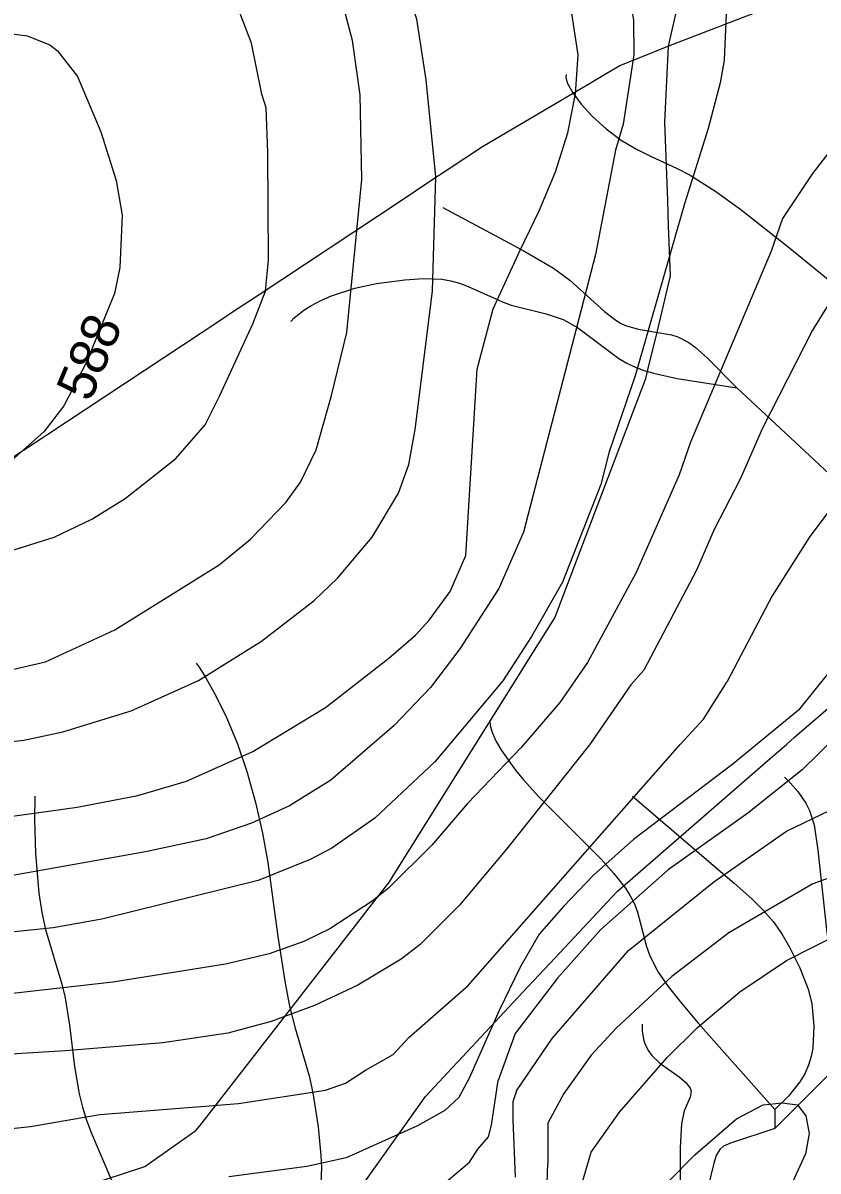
# Model space of a CAD drawing. Extents: x -709584 to -702006, y -1161789 to -1157496.
# Drawn here: x -706800.1 to -706590.6, y -1158463.2 to -1158160.9 of the extents above; entities that cross this region are included whole.
import ezdxf

# ---------------------------------------------------------------- set-up
doc = ezdxf.new("R2010")
doc.units = 0
for name, color, linetype in [('120_vrstevnice hlavní', 7, 'Continuous'), ('121_vrstevnice hlavní_popis', 7, 'Continuous'), ('122_vrstevnice základní', 7, 'Continuous'), ('408_BPEJ_linie', 7, 'Continuous'), ('411_akumulovaný odtok', 7, 'Continuous')]:
    doc.layers.add(name, color=color, linetype=linetype)

msp = doc.modelspace()

# ---------------------------------------------------------------- linework, layer by layer
at = {"layer": '120_vrstevnice hlavní'}
for points in [[(-706683.4, -1158301.12), (-706680.45, -1158252.07), (-706676.26, -1158236.15), (-706669.12, -1158220.69), (-706664.12, -1158210.41), (-706659.83, -1158200.12), (-706656.55, -1158189.83), (-706654.55, -1158179.55), (-706653.83, -1158169.26), (-706655.4, -1158158.97), (-706658.69, -1158148.69), (-706664.12, -1158138.4), (-706667.55, -1158133.26), (-706676.55, -1158122.26), (-706686.69, -1158112.97), (-706691.41, -1158109.83), (-706699.98, -1158102.54)], [(-706465.49, -1158210.75), (-706478.4, -1158210.55), (-706482.68, -1158210.83), (-706499.82, -1158213.98), (-706516.97, -1158219.83), (-706525.54, -1158224.12), (-706536.68, -1158231.55), (-706549.4, -1158241.26), (-706565.26, -1158259.27), (-706592.97, -1158296.41), (-706602.69, -1158311.7), (-706614.66, -1158334.43)], [(-706809.84, -1158370.7), (-706785.84, -1158367.41), (-706769.84, -1158364.27), (-706756.98, -1158360.55), (-706739.55, -1158352.7), (-706720.41, -1158341.13), (-706703.69, -1158328.12), (-706696.69, -1158322.12), (-706693.12, -1158318.12), (-706687.55, -1158310.55), (-706683.4, -1158301.12)], [(-706807.27, -1158452.42), (-706798.12, -1158451.42), (-706779.84, -1158448.27), (-706743.27, -1158445.42), (-706720.41, -1158441.84), (-706715.14, -1158439.99), (-706709.83, -1158436.64), (-706702.58, -1158432.45), (-706698.39, -1158427.98), (-706682.76, -1158414.3), (-706626.94, -1158350.91), (-706620.8, -1158344.21), (-706614.66, -1158334.43)], [(-706653.83, -1158481.13), (-706653.45, -1158468.69), (-706650.37, -1158458.2), (-706642.97, -1158447.7), (-706630.4, -1158433.27), (-706622.4, -1158425.42), (-706611.26, -1158415.99), (-706598.97, -1158407.7), (-706584.69, -1158400.56), (-706558.97, -1158393.84), (-706538.4, -1158389.56), (-706517.83, -1158386.13), (-706501.08, -1158385.71), (-706487.69, -1158388.66)]]:
    msp.add_lwpolyline(points, dxfattribs=at)
at = {"layer": '122_vrstevnice základní'}
for points in [[(-706706.83, -1158073.4), (-706685.4, -1158087.54), (-706678.12, -1158091.83), (-706667.98, -1158099.69), (-706662.12, -1158106.26), (-706655.69, -1158116.54), (-706646.55, -1158134.97), (-706640.12, -1158155.55), (-706639.26, -1158160.12), (-706639.12, -1158169.26), (-706641.97, -1158187.55), (-706643.97, -1158194.41), (-706649.26, -1158221.83), (-706668.26, -1158294.98), (-706674.69, -1158309.84), (-706684.98, -1158325.7), (-706692.69, -1158335.84), (-706702.26, -1158345.84), (-706718.98, -1158360.27), (-706729.83, -1158366.98), (-706739.84, -1158371.56), (-706751.84, -1158375.7), (-706767.84, -1158379.13), (-706803.84, -1158385.56)], [(-706805.55, -1158331.7), (-706794.12, -1158329.12), (-706775.84, -1158320.7), (-706748.41, -1158303.55), (-706740.12, -1158296.84), (-706730.83, -1158287.12), (-706726.98, -1158281.84), (-706722.83, -1158273.27), (-706718.83, -1158258.98), (-706714.79, -1158242.43), (-706710.83, -1158202.12), (-706711.26, -1158179.83), (-706713.26, -1158165.55), (-706715.55, -1158156.97), (-706720.83, -1158145.54), (-706724.31, -1158139.68), (-706733.83, -1158127.23)], [(-706810.12, -1158350.84), (-706799.84, -1158349.7), (-706789.55, -1158347.55), (-706771.55, -1158341.98), (-706753.84, -1158333.98), (-706737.26, -1158323.7), (-706723.41, -1158312.98), (-706717.26, -1158307.12), (-706708.12, -1158296.27), (-706701.12, -1158284.7), (-706698.46, -1158277.19), (-706696.78, -1158267.98), (-706692.18, -1158231.55), (-706691.34, -1158201.39), (-706693.85, -1158175.85), (-706696.36, -1158159.93), (-706700.55, -1158146.95), (-706703.9, -1158138.16), (-706707.55, -1158131.4)], [(-706739.53, -1158240.11), (-706736.15, -1158231.55), (-706735.41, -1158223.26), (-706735.55, -1158194.98), (-706736, -1158183.25), (-706737.12, -1158179.62), (-706739.91, -1158166.22), (-706746.08, -1158149.92)], [(-706552.83, -1158151.83), (-706564.11, -1158167.26), (-706584.83, -1158191.12), (-706592.11, -1158200.55), (-706599.97, -1158212.41), (-706602.97, -1158220.98), (-706624.26, -1158271.27), (-706627.26, -1158279.84), (-706638.55, -1158305.55), (-706651.4, -1158329.27), (-706658.69, -1158339.84), (-706668.83, -1158351.7), (-706682.98, -1158366.41), (-706692.41, -1158377.41), (-706703.83, -1158388.7), (-706708.12, -1158392.13), (-706719.26, -1158399.42), (-706726.12, -1158402.7), (-706735.26, -1158405.99), (-706746.69, -1158408.7), (-706776.41, -1158413.42), (-706815.27, -1158417.84)], [(-706614.83, -1158158.4), (-706615.4, -1158170.69), (-706616.4, -1158176.69), (-706619.54, -1158188.69), (-706625.83, -1158208.55), (-706638.83, -1158253.84), (-706645.69, -1158273.84), (-706647.83, -1158282.41), (-706657.98, -1158308.12), (-706666.12, -1158322.41), (-706673.69, -1158334.13), (-706691.55, -1158355.41), (-706707.41, -1158370.27), (-706718.69, -1158378.13), (-706724.41, -1158381.13), (-706738.12, -1158386.7), (-706779.27, -1158396.84), (-706792.12, -1158399.13), (-706812.7, -1158401.27)], [(-706803.55, -1158163.69), (-706798.98, -1158164.26), (-706792.98, -1158166.69), (-706790.98, -1158168.26)], [(-706790.98, -1158168.26), (-706785.7, -1158174.98), (-706779.57, -1158189.61), (-706775.55, -1158202.41), (-706773.98, -1158211.55), (-706774.55, -1158225.26), (-706775.98, -1158232.12), (-706783.41, -1158250.41), (-706789.27, -1158261.69), (-706794.55, -1158268.55), (-706803.12, -1158276.12)], [(-706587.69, -1158234.69), (-706592.11, -1158241.83), (-706605.26, -1158267.55), (-706611.12, -1158280.98), (-706617.97, -1158294.27), (-706622.69, -1158304.98), (-706636.55, -1158331.27), (-706639.97, -1158335.13), (-706650.83, -1158350.98), (-706672.69, -1158378.41), (-706685.12, -1158393.13), (-706695.41, -1158403.56), (-706700.41, -1158407.42), (-706711.83, -1158414.27), (-706723.26, -1158419.56), (-706734.69, -1158423.84), (-706746.12, -1158426.84), (-706763.27, -1158429.42), (-706788.98, -1158431.56), (-706814.7, -1158433.13)], [(-706807.27, -1158301.12), (-706791.84, -1158296.27), (-706781.98, -1158291.55), (-706773.12, -1158286.12), (-706759.84, -1158275.55), (-706752.06, -1158266.72), (-706748.29, -1158259.19), (-706739.53, -1158240.11)], [(-706469.24, -1158240.81), (-706482.65, -1158242.55), (-706494.93, -1158246.35), (-706517.07, -1158255.84), (-706528.11, -1158261.12), (-706532.11, -1158263.41), (-706544.11, -1158272.12), (-706556.26, -1158283.12), (-706563.11, -1158291.41), (-706575.26, -1158309.27), (-706588.26, -1158332.41), (-706595.83, -1158341.84), (-706612.97, -1158355.98), (-706639.26, -1158375.84), (-706649.83, -1158385.27), (-706657.69, -1158393.56)], [(-706474.44, -1158282.48), (-706486.25, -1158282.84), (-706504.11, -1158284.98), (-706512.97, -1158287.55), (-706526.68, -1158294.12), (-706531.83, -1158297.55), (-706538.11, -1158302.27), (-706553.26, -1158315.55), (-706563.68, -1158326.98), (-706594.83, -1158357.55), (-706609.12, -1158368.98), (-706630.12, -1158383.84), (-706647.83, -1158399.56), (-706659.26, -1158412.42), (-706670.4, -1158426.99), (-706674.94, -1158439.37)], [(-706670.07, -1158442.06), (-706660.69, -1158428.27), (-706640.55, -1158405.13), (-706618.12, -1158386.99), (-706598.97, -1158373.7), (-706576.26, -1158362.84), (-706559.83, -1158352.55), (-706546.68, -1158342.84), (-706536.97, -1158334.41), (-706528.4, -1158328.27), (-706517.4, -1158321.7), (-706508.4, -1158318.27), (-706495.81, -1158316.6), (-706488.9, -1158316.93), (-706478.84, -1158317.72)], [(-706483.27, -1158353.28), (-706490.46, -1158353.23), (-706500.11, -1158353.84), (-706513.83, -1158355.84), (-706525.25, -1158358.84), (-706550.4, -1158369.13), (-706583.97, -1158384.7), (-706591.97, -1158387.56), (-706614.12, -1158400.41), (-706629.12, -1158411.99), (-706643.83, -1158425.56), (-706650.4, -1158432.7), (-706657.64, -1158442.72), (-706661.83, -1158450.54), (-706661.83, -1158461.15)], [(-706657.69, -1158393.56), (-706664.06, -1158400.84), (-706669.08, -1158409.49), (-706674.67, -1158420.94), (-706682.48, -1158438.53), (-706685.27, -1158443.84), (-706688.98, -1158447.27), (-706696.12, -1158451.27), (-706714.98, -1158459.7), (-706725.26, -1158461.99), (-706745.84, -1158464.7)], [(-706689.12, -1158466.42), (-706682.48, -1158460.87), (-706680.26, -1158457.42), (-706677.46, -1158454.17), (-706676.62, -1158451.1), (-706674.94, -1158439.37)], [(-706670.07, -1158442.06), (-706671.04, -1158444.96), (-706671.04, -1158449.71), (-706670.4, -1158464.77)], [(-706630.03, -1158465.89), (-706623.12, -1158458.9), (-706612.11, -1158449.39), (-706605.05, -1158445.76), (-706600.05, -1158445.23), (-706596.08, -1158445.74), (-706593.83, -1158448.66), (-706592.96, -1158453.32), (-706593.98, -1158458.67), (-706597.41, -1158466.09)], [(-706662.4, -1158479.42), (-706661.83, -1158461.15)]]:
    msp.add_lwpolyline(points, dxfattribs=at)
at = {"layer": '408_BPEJ_linie'}
for points in [[(-706630, -1158167), (-706627, -1158153.5), (-706629, -1158113), (-706636.5, -1158095), (-706652.5, -1158072.5), (-706654.46, -1158070.54), (-706657.13, -1158067.87), (-706660.06, -1158064.94), (-706664, -1158061), (-706706, -1158027.5), (-706714.5, -1158000.5), (-706714.4, -1158000), (-706711, -1157982.5), (-706698, -1157958.5), (-706671.08, -1157938.58), (-706667.41, -1157935.86), (-706648, -1157921.5), (-706632, -1157901), (-706623, -1157883.5), (-706622.33, -1157880.61)], [(-706551.98, -1158136.89), (-706630, -1158167)], [(-706726, -1158488.5), (-706694, -1158443.5), (-706687.01, -1158436.02), (-706685.49, -1158434.4), (-706668.46, -1158416.19), (-706662.77, -1158410.1), (-706658.54, -1158405.59), (-706643.74, -1158389.75), (-706643.5, -1158389.5), (-706603.24, -1158354.54), (-706598.99, -1158350.84), (-706596.83, -1158348.97), (-706589.4, -1158342.52), (-706586.5, -1158340), (-706512.81, -1158265.37), (-706510.54, -1158263.06), (-706508.5, -1158261), (-706480.2, -1158207.71), (-706478.5, -1158204.5), (-706476, -1158178), (-706478, -1158158)], [(-706630, -1158167), (-706637.88, -1158170.15), (-706642.5, -1158172), (-706642.89, -1158172.23), (-706646.46, -1158174.33), (-706650.43, -1158176.67), (-706679, -1158193.5), (-706688.3, -1158199.65), (-706692.61, -1158202.5), (-706700.48, -1158207.71), (-706738.16, -1158232.62), (-706745.15, -1158237.24), (-706747.73, -1158238.95), (-706793.76, -1158269.39), (-706803, -1158275.5)], [(-706794, -1158470.5), (-706768, -1158462), (-706754.5, -1158452.5), (-706753.53, -1158451.26), (-706710.62, -1158396.15), (-706707.97, -1158392.74), (-706705.38, -1158389.41), (-706703.5, -1158387), (-706702.1, -1158384.76), (-706669.55, -1158332.76), (-706667.72, -1158329.83), (-706660, -1158317.5), (-706637.83, -1158259.3), (-706636, -1158254.5), (-706635.46, -1158252.27), (-706632.97, -1158241.93), (-706629.5, -1158227.5), (-706629.99, -1158214.35), (-706630.23, -1158207.71), (-706631, -1158187), (-706630, -1158167)]]:
    msp.add_lwpolyline(points, dxfattribs=at)
at = {"layer": '411_akumulovaný odtok'}
for p, q in [((-706611.99, -1158257), (-706536.99, -1158327)), ((-706586.99, -1158437), (-706601.99, -1158452)), ((-706601.99, -1158447), (-706601.99, -1158452))]:
    msp.add_line(p, q, dxfattribs=at)
for points in [[(-706656.99, -1158174.5), (-706657.11, -1158175.25), (-706656.61, -1158176.83), (-706655.22, -1158179.33), (-706653, -1158182.33), (-706650.04, -1158185.57), (-706646.48, -1158188.81), (-706642.46, -1158191.81), (-706638.66, -1158194.08), (-706634.81, -1158196.02), (-706627.75, -1158199.2), (-706624.29, -1158201.01), (-706617.56, -1158205.28), (-706611.01, -1158210.06), (-706598.1, -1158220.23), (-706562.83, -1158248.87)], [(-706689.49, -1158209.5), (-706668.31, -1158220.83), (-706660.36, -1158225.46), (-706655.98, -1158228.64), (-706646.9, -1158236.85), (-706644.23, -1158238.93), (-706642.83, -1158239.82), (-706641.37, -1158240.56), (-706638.04, -1158241.55), (-706629.27, -1158243.01), (-706627.61, -1158243.52), (-706624.65, -1158245.08), (-706623.05, -1158246.26), (-706619.67, -1158249.22), (-706611.99, -1158257)], [(-706729.49, -1158239.5), (-706728.63, -1158238.56), (-706726.05, -1158236.52), (-706724.22, -1158235.35), (-706721.65, -1158234), (-706718.77, -1158232.77), (-706712.62, -1158230.77), (-706706.91, -1158229.52), (-706699.46, -1158228.55), (-706694.55, -1158228.22), (-706689.74, -1158228.4), (-706687.4, -1158228.78), (-706685.08, -1158229.45), (-706682.8, -1158230.31), (-706673.77, -1158234.34), (-706671.45, -1158235.19), (-706662.24, -1158237.49), (-706657.82, -1158238.95), (-706653.98, -1158241.11), (-706643.11, -1158249.24), (-706641.18, -1158250.39), (-706639, -1158251.43), (-706636.7, -1158252.29), (-706634.02, -1158253.08), (-706627.74, -1158254.48), (-706611.99, -1158257)], [(-706754.49, -1158329.5), (-706753.69, -1158330.48), (-706751.88, -1158333.36), (-706749.37, -1158337.88), (-706746.49, -1158343.74), (-706743.59, -1158350.67), (-706741.02, -1158358.21), (-706738.82, -1158366.17), (-706737.02, -1158374.19), (-706735.59, -1158381.9), (-706732.95, -1158401.46), (-706731.03, -1158413.73), (-706729.83, -1158419.72), (-706728.38, -1158425.56), (-706724.72, -1158438.1), (-706723.72, -1158442.56), (-706722.32, -1158451.53), (-706721.6, -1158459.09), (-706721.48, -1158462.19), (-706721.72, -1158468.43)], [(-706676.99, -1158344.5), (-706677.09, -1158345), (-706676.91, -1158346.18), (-706676.37, -1158347.9), (-706675.39, -1158350.05), (-706673.99, -1158352.46), (-706670.31, -1158357.62), (-706668.23, -1158360.16), (-706664.15, -1158364.65), (-706647.8, -1158381.05), (-706644.42, -1158384.79), (-706641.39, -1158388.68), (-706640.09, -1158390.71), (-706639, -1158392.83), (-706638.18, -1158394.99), (-706635.82, -1158404.06), (-706635.05, -1158406.27), (-706632.89, -1158410.51), (-706630.14, -1158414.54), (-706627.07, -1158418.45), (-706622.18, -1158424.21), (-706601.99, -1158447)], [(-706599.49, -1158359.5), (-706597.95, -1158360.97), (-706595.92, -1158363.28), (-706593.85, -1158366.33), (-706592.91, -1158368.21), (-706591.65, -1158372), (-706590.66, -1158378.66), (-706588.29, -1158400.36), (-706587.29, -1158406.91), (-706585.99, -1158411.55), (-706583.2, -1158417.54), (-706582.43, -1158420.55), (-706582.14, -1158423.82), (-706582.23, -1158425.74), (-706582.94, -1158429.77), (-706583.53, -1158431.69), (-706584.28, -1158433.41), (-706585.7, -1158435.67), (-706586.99, -1158437)], [(-706796.99, -1158364.5), (-706797.05, -1158370.66), (-706796.8, -1158379.56), (-706795.93, -1158389.98), (-706795.14, -1158395.14), (-706794.18, -1158399.57), (-706789.86, -1158414), (-706789, -1158417.53), (-706787.78, -1158424.75), (-706786.46, -1158435.68), (-706785.27, -1158442.87), (-706784.41, -1158446.39), (-706783.33, -1158449.74), (-706782.07, -1158453.04), (-706776.56, -1158466)], [(-706639.49, -1158364.5), (-706612.75, -1158387.42), (-706608.12, -1158391.54), (-706605.18, -1158394.41), (-706602.48, -1158397.47), (-706600.19, -1158400.76), (-706598.16, -1158404.24), (-706595.45, -1158409.66), (-706593.22, -1158415.26), (-706592.3, -1158419.09), (-706591.78, -1158424.95), (-706591.99, -1158430.85), (-706592.41, -1158433.02), (-706593.12, -1158435.29), (-706594.13, -1158437.55), (-706595.43, -1158439.72), (-706598.4, -1158443.47), (-706601.99, -1158447)], [(-706636.99, -1158424.5), (-706636.99, -1158426.37), (-706636.53, -1158428.87), (-706636.04, -1158430.22), (-706635.31, -1158431.56), (-706634.39, -1158432.78), (-706632.31, -1158434.75), (-706627.2, -1158438.37), (-706625.47, -1158439.82), (-706624.28, -1158441.34), (-706624.03, -1158442.15), (-706624.3, -1158443.73), (-706625.89, -1158447.35), (-706626.63, -1158450.76), (-706627, -1158456.93), (-706627, -1158465.7), (-706626.72, -1158468.4), (-706626.4, -1158469.88), (-706625.32, -1158472.75), (-706623.89, -1158474.98), (-706621.99, -1158477)], [(-706601.99, -1158452), (-706613.66, -1158455.8), (-706615.5, -1158456.66), (-706616.5, -1158457.46), (-706617.46, -1158459.11), (-706618.1, -1158461.07), (-706621.99, -1158477)]]:
    msp.add_lwpolyline(points, dxfattribs=at)

# ---------------------------------------------------------------- texts
at = {"layer": '121_vrstevnice hlavní_popis'}
msp.add_text('588', height=10, rotation=67.2479, dxfattribs=at).set_placement((-706782.38, -1158260.99))

doc.saveas('drawing.dxf')
